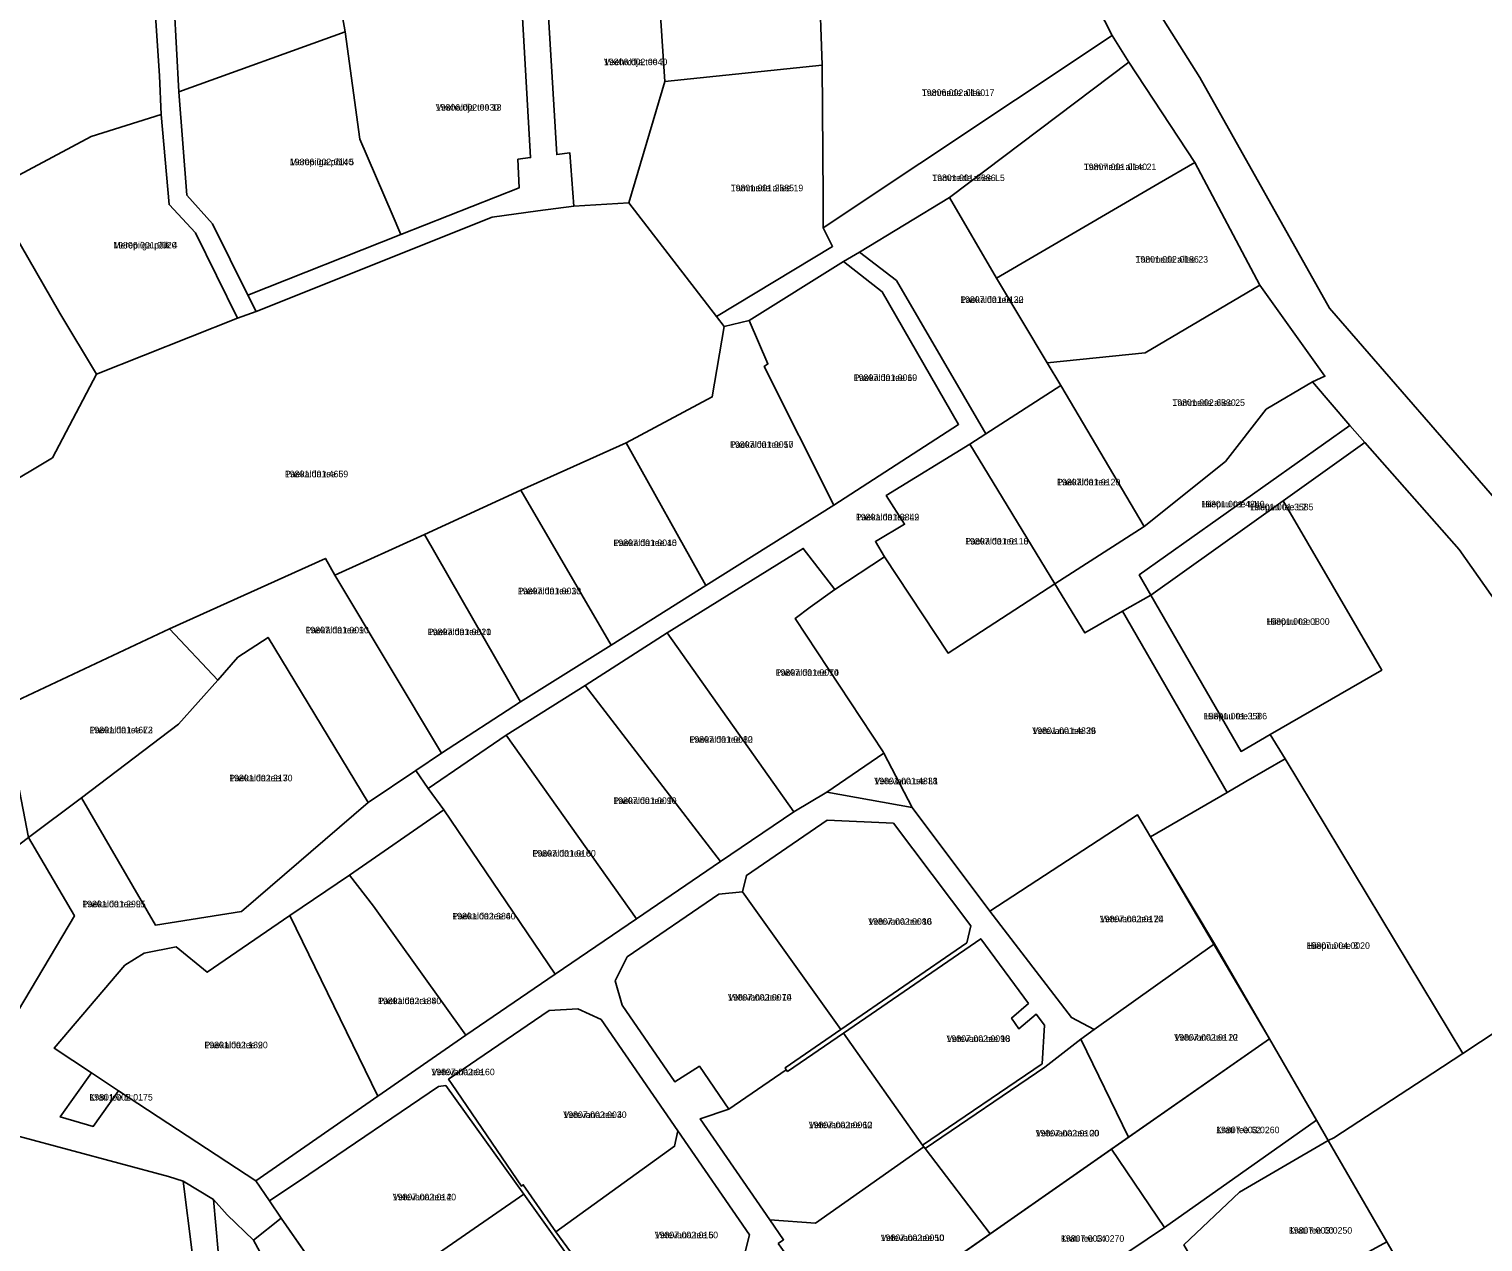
# Model space of a CAD drawing. Extents: x 516875 to 535633, y 6574491 to 6593094.
# Drawn here: x 529363.8 to 529696.6, y 6588950.9 to 6589228.5 of the extents above; entities that cross this region are included whole.
import ezdxf

# ---------------------------------------------------------------- set-up
doc = ezdxf.new("R2010")
doc.units = 0
for name, color, linetype in [('L_AADRESS', 7, 'Continuous'), ('PIIR', 7, 'Continuous'), ('TUNNUS', 7, 'Continuous')]:
    doc.layers.add(name, color=color, linetype=linetype)

msp = doc.modelspace()

# ---------------------------------------------------------------- linework, layer by layer
at = {"layer": 'PIIR'}
for points in [[(529520.42, 6589286.86), (529526.5, 6589286.66), (529541.03, 6589286.18), (529542.38, 6589265.59), (529544.71, 6589239.85), (529545.35, 6589220.3), (529509.35, 6589216.53), (529507.01, 6589252.44), (529506.98, 6589262.64), (529517.77, 6589263.8), (529517.57, 6589286.94)], [(529398.08, 6589214.19), (529395.94, 6589253.91), (529428.21, 6589265.42), (529435.22, 6589233.46), (529436.22, 6589227.9)], [(529405.83, 6589183.95), (529413.87, 6589167.6), (529415.85, 6589163.87), (529411.55, 6589162.34), (529401.95, 6589181.89), (529395.89, 6589188.34), (529394.07, 6589208.95), (529393.71, 6589217.85), (529391.17, 6589255.64), (529389.37, 6589257.42), (529379.96, 6589259.12), (529373.17, 6589259.44), (529350.52, 6589260.01), (529350.77, 6589264.87), (529369.55, 6589265.15), (529382.46, 6589263.94), (529390.44, 6589263.78), (529395.07, 6589264.82), (529395.94, 6589253.91), (529398.08, 6589214.19), (529399.91, 6589190.54)], [(529349.92, 6589248.38), (529350.52, 6589260.01), (529373.17, 6589259.44), (529379.96, 6589259.12), (529389.37, 6589257.42), (529391.17, 6589255.64), (529393.71, 6589217.85), (529394.07, 6589208.95), (529378.05, 6589203.98), (529354.66, 6589191.51)], [(529484.64, 6589199.81), (529481.51, 6589251.71), (529507.01, 6589252.44), (529509.35, 6589216.53), (529501.1, 6589188.79), (529488.54, 6589188), (529487.62, 6589200.2)], [(529545.61, 6589190.01), (529545.35, 6589220.3), (529544.71, 6589239.85), (529573.7, 6589243.41), (529576.11, 6589231.3), (529606.76, 6589236.99), (529611.79, 6589227.05), (529545.58, 6589183.04)], [(529436.22, 6589227.9), (529435.22, 6589233.46), (529476.46, 6589236.5), (529478.62, 6589199.11), (529475.72, 6589198.74), (529476.03, 6589192.21), (529448.97, 6589181.51), (529446.96, 6589186.18), (529439.51, 6589203.37)], [(529399.91, 6589190.54), (529398.08, 6589214.19), (529436.22, 6589227.9), (529439.51, 6589203.37), (529446.96, 6589186.18), (529448.97, 6589181.51), (529413.87, 6589167.6), (529405.83, 6589183.95)], [(529522.94, 6589160.42), (529521.17, 6589162.75), (529547.77, 6589178.77), (529545.58, 6589183.04), (529611.79, 6589227.05), (529615.59, 6589220.99), (529574.5, 6589189.96), (529553.93, 6589177.43), (529550.3, 6589175.3), (529528.65, 6589161.85)], [(529501.1, 6589188.79), (529509.35, 6589216.53), (529545.35, 6589220.3), (529545.61, 6589190.01), (529545.58, 6589183.04), (529547.77, 6589178.77), (529521.17, 6589162.75)], [(529574.5, 6589189.96), (529615.59, 6589220.99), (529630.73, 6589197.98), (529622.5, 6589193.26), (529585.32, 6589171.51)], [(529370.86, 6589163.47), (529354.66, 6589191.51), (529378.05, 6589203.98), (529394.07, 6589208.95), (529395.89, 6589188.34), (529401.95, 6589181.89), (529411.55, 6589162.34), (529379.29, 6589149.55)], [(529645.54, 6589169.89), (529619.31, 6589154.43), (529596.89, 6589152.16), (529585.32, 6589171.51), (529622.5, 6589193.26), (529630.73, 6589197.98)], [(529369.17, 6589130.36), (529311.88, 6589096.1), (529298.83, 6589120.36), (529276.57, 6589161.79), (529330.2, 6589182.26), (529354.66, 6589191.51), (529370.86, 6589163.47), (529379.29, 6589149.55)], [(529553.93, 6589177.43), (529574.5, 6589189.96), (529585.32, 6589171.51), (529596.89, 6589152.16), (529600.03, 6589146.91), (529582.85, 6589135.9), (529562.43, 6589170.97)], [(529345.45, 6589072.87), (529329.66, 6589063.09), (529311.88, 6589096.1), (529369.17, 6589130.36), (529379.29, 6589149.55), (529411.55, 6589162.34), (529415.85, 6589163.87), (529469.82, 6589185.5), (529480.3, 6589186.92), (529488.54, 6589188), (529501.1, 6589188.79), (529521.17, 6589162.75), (529522.94, 6589160.42), (529520.24, 6589144.35), (529500.53, 6589133.84), (529476.43, 6589122.99), (529454.36, 6589112.86), (529433.84, 6589103.56), (529431.68, 6589107.36), (529395.99, 6589091.22), (529360.92, 6589074.77)], [(529562.43, 6589170.97), (529582.85, 6589135.9), (529579.18, 6589133.55), (529560.05, 6589121.74), (529564.26, 6589115.19), (529557.57, 6589111.2), (529559.63, 6589107.76), (529548.31, 6589100.21), (529541.07, 6589109.66), (529509.92, 6589090.32), (529491.11, 6589078.29), (529473.01, 6589066.87), (529455.21, 6589054.7), (529452.34, 6589058.8), (529458.23, 6589062.8), (529476.36, 6589074.53), (529497.07, 6589087.52), (529518.77, 6589101.13), (529548.05, 6589119.55), (529576.6, 6589138.03), (529559.12, 6589168.39), (529550.3, 6589175.3), (529553.93, 6589177.43)], [(529532.09, 6589151.28), (529532.96, 6589151.9), (529528.65, 6589161.85), (529550.3, 6589175.3), (529559.12, 6589168.39), (529576.6, 6589138.03), (529548.05, 6589119.55)], [(529600.03, 6589146.91), (529596.89, 6589152.16), (529619.31, 6589154.43), (529645.54, 6589169.89), (529660.48, 6589149.07), (529657.64, 6589147.76), (529647.02, 6589141.5), (529637.72, 6589129.56), (529619.1, 6589114.66)], [(529500.53, 6589133.84), (529520.24, 6589144.35), (529522.94, 6589160.42), (529528.65, 6589161.85), (529532.96, 6589151.9), (529532.09, 6589151.28), (529548.05, 6589119.55), (529518.77, 6589101.13)], [(529582.85, 6589135.9), (529600.03, 6589146.91), (529619.1, 6589114.66), (529598.66, 6589101.52), (529579.18, 6589133.55)], [(529605.52, 6589090.32), (529598.66, 6589101.52), (529619.1, 6589114.66), (529637.72, 6589129.56), (529647.02, 6589141.5), (529657.64, 6589147.76), (529666.2, 6589137.81), (529617.96, 6589103.58), (529620.61, 6589098.97), (529614.11, 6589095.29)], [(529669.6, 6589133.86), (529650.88, 6589120.53), (529620.61, 6589098.97), (529617.96, 6589103.58), (529666.2, 6589137.81)], [(529476.43, 6589122.99), (529500.53, 6589133.84), (529518.77, 6589101.13), (529497.07, 6589087.52)], [(529559.63, 6589107.76), (529557.57, 6589111.2), (529564.26, 6589115.19), (529560.05, 6589121.74), (529579.18, 6589133.55), (529598.66, 6589101.52), (529574.22, 6589085.69)], [(529476.43, 6589122.99), (529497.07, 6589087.52), (529476.36, 6589074.53), (529454.36, 6589112.86)], [(529298.83, 6589120.36), (529311.88, 6589096.1), (529329.66, 6589063.09), (529347, 6589030.84), (529363.69, 6589043.46), (529374.2, 6589025.51), (529338.12, 6588964.89), (529329.29, 6588970.06), (529324.38, 6588965.57), (529309.81, 6588983.89), (529287.6, 6589012.97), (529266.03, 6589041.77), (529243.48, 6589073.1)], [(529620.61, 6589098.97), (529650.88, 6589120.53), (529673.5, 6589081.8), (529647.97, 6589067.04), (529641.28, 6589063.17)], [(529454.36, 6589112.86), (529476.36, 6589074.53), (529458.23, 6589062.8), (529433.84, 6589103.56)], [(529509.92, 6589090.32), (529541.07, 6589109.66), (529548.31, 6589100.21), (529542.62, 6589096.23), (529539.21, 6589093.63), (529559.33, 6589063.05), (529559.5, 6589062.78), (529546.44, 6589053.88), (529538.88, 6589049.39)], [(529411.63, 6589084.73), (529407.01, 6589079.53), (529395.99, 6589091.22), (529431.68, 6589107.36), (529433.84, 6589103.56), (529458.23, 6589062.8), (529452.34, 6589058.8), (529441.44, 6589051.52), (529418.53, 6589089.27)], [(529559.33, 6589063.05), (529539.21, 6589093.63), (529542.62, 6589096.23), (529548.31, 6589100.21), (529559.63, 6589107.76), (529574.22, 6589085.69), (529598.66, 6589101.52), (529605.52, 6589090.32), (529614.11, 6589095.29), (529638.09, 6589053.76), (529620.54, 6589043.65), (529617.59, 6589048.66), (529583.73, 6589026.6), (529565.98, 6589050.35), (529559.5, 6589062.78)], [(529620.61, 6589098.97), (529641.28, 6589063.17), (529647.97, 6589067.04), (529651.35, 6589061.49), (529642.36, 6589056.29), (529638.09, 6589053.76), (529614.11, 6589095.29)], [(529375.8, 6589052.58), (529363.69, 6589043.46), (529359.65, 6589064.46), (529360.92, 6589074.77), (529395.99, 6589091.22), (529407.01, 6589079.53), (529398.03, 6589069.4)], [(529411.63, 6589084.73), (529418.53, 6589089.27), (529441.44, 6589051.52), (529412.43, 6589026.53), (529392.75, 6589023.41), (529375.8, 6589052.58), (529398.03, 6589069.4), (529407.01, 6589079.53)], [(529509.92, 6589090.32), (529538.88, 6589049.39), (529522.09, 6589037.95), (529491.11, 6589078.29)], [(529491.11, 6589078.29), (529522.09, 6589037.95), (529502.91, 6589024.88), (529473.01, 6589066.87)], [(529455.21, 6589054.7), (529473.01, 6589066.87), (529502.91, 6589024.88), (529484.26, 6589012.17), (529458.74, 6589049.81)], [(529565.98, 6589050.35), (529546.44, 6589053.88), (529559.5, 6589062.78)], [(529638.09, 6589053.76), (529642.36, 6589056.29), (529651.35, 6589061.49), (529692.01, 6588994.05), (529685.16, 6588989.52), (529662.54, 6588974.7), (529661.19, 6588974.13), (529658.52, 6588978.75), (529647.76, 6588997.37), (529620.54, 6589043.65)], [(529437.17, 6589034.89), (529458.74, 6589049.81), (529484.26, 6589012.17), (529463.82, 6588998.21), (529442.69, 6589027.78)], [(529546.56, 6589047.48), (529561.69, 6589046.75), (529579.44, 6589023.28), (529578.53, 6589019.38), (529549.67, 6588999.51), (529527.18, 6589031.05), (529528.03, 6589034.79)], [(529602.45, 6589002.27), (529583.73, 6589026.6), (529617.59, 6589048.66), (529620.54, 6589043.65), (529635.2, 6589019.11), (529607.64, 6588999.52)], [(529437.17, 6589034.89), (529442.69, 6589027.78), (529463.82, 6588998.21), (529443.69, 6588984.25), (529423.54, 6589025.62)], [(529499.59, 6589005.07), (529497.97, 6589010.7), (529500.76, 6589016.13), (529521.76, 6589030.5), (529527.18, 6589031.05), (529549.67, 6588999.51), (529536.89, 6588990.74), (529537.17, 6588990.33), (529524.02, 6588981.32), (529517.28, 6588991.12), (529511.67, 6588987.53)], [(529685.16, 6588989.52), (529692.01, 6588994.05), (529744.36, 6589028.61), (529764.3, 6588989.46), (529768.23, 6588954.53), (529768.12, 6588931.16), (529768.04, 6588913.16), (529741.14, 6588930.44), (529723.18, 6588941.85), (529691.26, 6588925.28), (529689.85, 6588924.54), (529684.47, 6588933.86), (529674.63, 6588950.89), (529661.19, 6588974.13), (529662.54, 6588974.7)], [(529385.78, 6589014.22), (529390.2, 6589017.01), (529397.5, 6589018.45), (529404.61, 6589012.65), (529423.54, 6589025.62), (529443.69, 6588984.25), (529415.71, 6588964.86), (529384.31, 6588985.51), (529378.13, 6588989.62), (529369.58, 6588995.24)], [(529592.59, 6589005.49), (529588.74, 6589002.14), (529590.37, 6588999.71), (529594.4, 6589003.03), (529596.25, 6589000.52), (529595.75, 6588991.7), (529568.38, 6588973.06), (529550.25, 6588998.69), (529581.7, 6589020.3)], [(529615.49, 6588974.86), (529604.58, 6588997.33), (529607.64, 6588999.52), (529635.2, 6589019.11), (529647.76, 6588997.37)], [(529482.91, 6589003.91), (529489.47, 6589004.29), (529494.79, 6589001.83), (529512.38, 6588976.3), (529511.6, 6588972.81), (529484.43, 6588953.23), (529476.94, 6588963.98), (529476.52, 6588963.69), (529460.71, 6588986.94), (529459.85, 6588988.13)], [(529543.86, 6588955.19), (529533.44, 6588955.92), (529517.47, 6588979.11), (529524.02, 6588981.32), (529537.17, 6588990.33), (529537.45, 6588989.92), (529550.25, 6588998.69), (529568.38, 6588973.06), (529568.68, 6588972.66)], [(529583.83, 6588952.77), (529568.98, 6588972.26), (529596.34, 6588990.9), (529604.58, 6588997.33), (529615.49, 6588974.86)], [(529611.59, 6588972.14), (529647.76, 6588997.37), (529658.52, 6588978.75), (529623.75, 6588954.21)], [(529378.13, 6588989.62), (529384.31, 6588985.51), (529378.53, 6588977.36), (529370.98, 6588979.53)], [(529418.88, 6588960.3), (529427.84, 6588966.32), (529457.55, 6588986.51), (529459.23, 6588986.74), (529477.09, 6588961.84), (529437, 6588934.13), (529421.54, 6588956.33)], [(529494.44, 6588939.44), (529492.34, 6588943.08), (529490.55, 6588944.9), (529484.43, 6588953.23), (529511.6, 6588972.81), (529512.38, 6588976.3), (529528.76, 6588952.52), (529526.71, 6588944.44), (529502.29, 6588927.18)], [(529310.48, 6588889.32), (529361.62, 6588975.01), (529395.74, 6588965.86), (529399.07, 6588964.84), (529401.16, 6588948.5), (529387.48, 6588946.9), (529388.38, 6588939.77), (529371.64, 6588925.48), (529315.74, 6588877.76)], [(529535.34, 6588950.55), (529536.55, 6588951.4), (529533.44, 6588955.92), (529543.86, 6588955.19), (529568.68, 6588972.66), (529568.98, 6588972.26), (529583.83, 6588952.77), (529550.52, 6588929.54)], [(529640.9, 6588962.3), (529661.19, 6588974.13), (529674.63, 6588950.89), (529639.12, 6588931.44), (529628.2, 6588950.22)], [(529623.75, 6588954.21), (529587.32, 6588929.73), (529575.87, 6588947.22), (529611.59, 6588972.14)], [(529322.49, 6588862.93), (529320.19, 6588867.99), (529315.74, 6588877.76), (529371.64, 6588925.48), (529388.38, 6588939.77), (529387.48, 6588946.9), (529401.16, 6588948.5), (529399.07, 6588964.84), (529406.03, 6588960.62), (529409.29, 6588924.94), (529399.93, 6588923.82), (529383.49, 6588910.89)], [(529322.49, 6588862.93), (529383.49, 6588910.89), (529399.93, 6588923.82), (529409.29, 6588924.94), (529406.03, 6588960.62), (529409.19, 6588957.09), (529415.22, 6588951.34), (529424.47, 6588934.27), (529424.8, 6588913.5), (529412.15, 6588912.52), (529412.67, 6588905.29), (529397.68, 6588893.43), (529343.41, 6588850.49)], [(529437, 6588934.13), (529477.09, 6588961.84), (529483.61, 6588952.74), (529489.6, 6588944.29), (529488.42, 6588943.36), (529489.37, 6588942.29), (529449.98, 6588915.39)]]:
    msp.add_lwpolyline(points, close=True, dxfattribs=at)
for points in [[(529481.51, 6589251.71), (529484.64, 6589199.81), (529487.62, 6589200.2), (529488.54, 6589188), (529480.3, 6589186.92), (529469.82, 6589185.5), (529415.85, 6589163.87), (529413.87, 6589167.6), (529448.97, 6589181.51), (529476.03, 6589192.21), (529475.72, 6589198.74), (529478.62, 6589199.11), (529476.46, 6589236.5)], [(529701.38, 6589094.95), (529691.21, 6589109.42), (529669.6, 6589133.86), (529666.2, 6589137.81), (529657.64, 6589147.76), (529660.48, 6589149.07), (529645.54, 6589169.89), (529630.73, 6589197.98), (529615.59, 6589220.99), (529611.79, 6589227.05), (529606.76, 6589236.99)], [(529619.94, 6589236.4), (529631.84, 6589217.48), (529661.54, 6589164.63), (529702.38, 6589117.66)], [(529702.38, 6589117.66), (529661.54, 6589164.63), (529631.84, 6589217.48), (529619.94, 6589236.4)], [(529744.36, 6589028.61), (529692.01, 6588994.05), (529651.35, 6589061.49), (529647.97, 6589067.04), (529673.5, 6589081.8), (529650.88, 6589120.53), (529669.6, 6589133.86), (529691.21, 6589109.42), (529701.38, 6589094.95)], [(529338.12, 6588964.89), (529374.2, 6589025.51), (529363.69, 6589043.46), (529375.8, 6589052.58), (529392.75, 6589023.41), (529412.43, 6589026.53), (529441.44, 6589051.52), (529452.34, 6589058.8), (529455.21, 6589054.7), (529458.74, 6589049.81), (529437.17, 6589034.89), (529423.54, 6589025.62), (529404.61, 6589012.65), (529397.5, 6589018.45), (529390.2, 6589017.01), (529385.78, 6589014.22), (529369.58, 6588995.24), (529378.13, 6588989.62), (529370.98, 6588979.53), (529378.53, 6588977.36), (529384.31, 6588985.51), (529415.71, 6588964.86), (529418.88, 6588960.3), (529421.54, 6588956.33), (529415.22, 6588951.34), (529409.19, 6588957.09), (529406.03, 6588960.62), (529399.07, 6588964.84), (529395.74, 6588965.86), (529361.62, 6588975.01)], [(529489.6, 6588944.29), (529483.61, 6588952.74), (529477.09, 6588961.84), (529459.23, 6588986.74), (529457.55, 6588986.51), (529427.84, 6588966.32), (529418.88, 6588960.3), (529415.71, 6588964.86), (529443.69, 6588984.25), (529463.82, 6588998.21), (529484.26, 6589012.17), (529502.91, 6589024.88), (529522.09, 6589037.95), (529538.88, 6589049.39), (529546.44, 6589053.88), (529565.98, 6589050.35), (529583.73, 6589026.6), (529602.45, 6589002.27), (529607.64, 6588999.52), (529604.58, 6588997.33), (529596.34, 6588990.9), (529568.98, 6588972.26), (529568.68, 6588972.66), (529568.38, 6588973.06), (529595.75, 6588991.7), (529596.25, 6589000.52), (529594.4, 6589003.03), (529590.37, 6588999.71), (529588.74, 6589002.14), (529592.59, 6589005.49), (529581.7, 6589020.3), (529550.25, 6588998.69), (529537.45, 6588989.92), (529537.17, 6588990.33), (529536.89, 6588990.74), (529549.67, 6588999.51), (529578.53, 6589019.38), (529579.44, 6589023.28), (529561.69, 6589046.75), (529546.56, 6589047.48), (529528.03, 6589034.79), (529527.18, 6589031.05), (529521.76, 6589030.5), (529500.76, 6589016.13), (529497.97, 6589010.7), (529499.59, 6589005.07), (529511.67, 6588987.53), (529517.28, 6588991.12), (529524.02, 6588981.32), (529517.47, 6588979.11), (529533.44, 6588955.92), (529536.55, 6588951.4), (529535.34, 6588950.55)], [(529526.71, 6588944.44), (529528.76, 6588952.52), (529512.38, 6588976.3), (529494.79, 6589001.83), (529489.47, 6589004.29), (529482.91, 6589003.91), (529459.85, 6588988.13), (529460.71, 6588986.94), (529476.52, 6588963.69), (529476.94, 6588963.98), (529484.43, 6588953.23), (529490.55, 6588944.9)], [(529587.32, 6588929.73), (529623.75, 6588954.21), (529658.52, 6588978.75), (529661.19, 6588974.13), (529640.9, 6588962.3), (529628.2, 6588950.22)], [(529424.47, 6588934.27), (529415.22, 6588951.34), (529421.54, 6588956.33), (529476.18, 6588877.67)]]:
    msp.add_lwpolyline(points, dxfattribs=at)

# ---------------------------------------------------------------- texts
at = {"layer": 'L_AADRESS'}
for s, p in [('Veehaldja tee 3', (529495.43, 6589220.27)), ('Tammede allee 17', (529568.2, 6589213.23)), ('Veehaldja tee 18', (529456.92, 6589209.86)), ('Merepiiga põik 5', (529423.52, 6589197.38)), ('Tammede allee 21', (529605.27, 6589196.25)), ('Tammede allee 19', (529524.44, 6589191.41)), ('Tammede allee L5', (529570.58, 6589193.74)), ('Merepiiga põik 4', (529383.1, 6589178.31)), ('Tammede allee 23', (529617.11, 6589175.07)), ('Paekalda tee 22', (529576.98, 6589165.86)), ('Paekalda tee 19', (529552.62, 6589147.99)), ('Tammede allee 25', (529625.55, 6589142.28)), ('Paekalda tee 17', (529524.29, 6589132.68)), ('Paekalda tee 5', (529422.38, 6589125.94)), ('Paekalda tee 20', (529599.14, 6589124.08)), ('Hiiepuu tee L1', (529632.16, 6589119.04)), ('Hiiepuu tee L2', (529643.35, 6589118.39)), ('Paekalda tee L2', (529553.1, 6589116.07)), ('Paekalda tee 15', (529497.6, 6589110.19)), ('Paekalda tee 18', (529578.11, 6589110.55)), ('Paekalda tee 13', (529475.71, 6589099.16)), ('Hiiepuu tee 1', (529647.05, 6589092.16)), ('Paekalda tee 9', (529427.11, 6589090.21)), ('Paekalda tee 11', (529455.1, 6589089.8)), ('Paekalda tee 14', (529534.71, 6589080.5)), ('Hiiepuu tee L3', (529632.73, 6589070.51)), ('Paekalda tee L3', (529377.66, 6589067.34)), ('Paekalda tee 12', (529515, 6589065.17)), ('Vetevana tee 26', (529593.48, 6589067.18)), ('Paekalda tee 7', (529409.64, 6589056.34)), ('Vetevana tee L1', (529557.31, 6589055.67)), ('Paekalda tee 10', (529497.55, 6589051.16)), ('Paekalda tee 8', (529479.06, 6589039.11)), ('Paekalda tee L1', (529376.01, 6589027.5)), ('Paekalda tee 6', (529460.71, 6589024.73)), ('Vetevana tee 16', (529555.92, 6589023.5)), ('Vetevana tee 24', (529608.94, 6589024.09)), ('Hiiepuu tee 3', (529656.27, 6589017.98)), ('Paekalda tee 4', (529443.68, 6589005.33)), ('Vetevana tee 14', (529523.82, 6589006.16)), ('Paekalda tee 2', (529403.96, 6588995.24)), ('Vetevana tee 18', (529573.85, 6588996.68)), ('Vetevana tee 22', (529625.98, 6588996.99)), ('Vetevana tee', (529455.92, 6588989.07)), ('Krati tee 1', (529377.64, 6588983.27)), ('Vetevana tee 4', (529486.12, 6588979.27)), ('Vetevana tee 12', (529542.3, 6588976.94)), ('Vetevana tee 20', (529594.24, 6588975.05)), ('Krati tee 62', (529635.57, 6588975.79)), ('Vetevana tee 2', (529447.07, 6588960.43)), ('Vetevana tee 6', (529507.04, 6588951.74)), ('Vetevana tee 10', (529558.78, 6588951.1)), ('Krati tee 60', (529652.22, 6588952.79)), ('Krati tee 64', (529600.04, 6588950.94))]:
    msp.add_text(s, height=1.5, dxfattribs=at).set_placement(p)
at = {"layer": 'TUNNUS'}
for s, p in [('19806:002:0040', (529495.43, 6589220.27)), ('19806:002:0160', (529568.2, 6589213.23)), ('19806:002:0030', (529456.92, 6589209.86)), ('19806:002:0140', (529423.52, 6589197.38)), ('19807:001:0140', (529605.27, 6589196.25)), ('19801:001:2685', (529524.44, 6589191.41)), ('19801:001:2686', (529570.58, 6589193.74)), ('19806:001:0020', (529383.1, 6589178.31)), ('19801:002:0186', (529617.11, 6589175.07)), ('19807:001:0130', (529576.98, 6589165.86)), ('19807:001:0060', (529552.62, 6589147.99)), ('19801:002:6830', (529625.55, 6589142.28)), ('19807:001:0050', (529524.29, 6589132.68)), ('19801:001:4669', (529422.38, 6589125.94)), ('19807:001:0120', (529599.14, 6589124.08)), ('19801:001:4840', (529632.16, 6589119.04)), ('19801:001:3585', (529643.35, 6589118.39)), ('19801:001:3849', (529553.1, 6589116.07)), ('19807:001:0040', (529497.6, 6589110.19)), ('19807:001:0110', (529578.11, 6589110.55)), ('19807:001:0030', (529475.71, 6589099.16)), ('19801:002:0800', (529647.05, 6589092.16)), ('19807:001:0010', (529427.11, 6589090.21)), ('19807:001:0020', (529455.1, 6589089.8)), ('19807:001:0070', (529534.71, 6589080.5)), ('19801:001:3586', (529632.73, 6589070.51)), ('19801:001:4672', (529377.66, 6589067.34)), ('19807:001:0080', (529515, 6589065.17)), ('19801:001:4839', (529593.48, 6589067.18)), ('19801:002:2130', (529409.64, 6589056.34)), ('19801:001:4838', (529557.31, 6589055.67)), ('19807:001:0090', (529497.55, 6589051.16)), ('19807:001:0100', (529479.06, 6589039.11)), ('19801:001:2995', (529376.01, 6589027.5)), ('19801:002:3840', (529460.71, 6589024.73)), ('19807:002:0080', (529555.92, 6589023.5)), ('19807:002:0170', (529608.94, 6589024.09)), ('19807:004:0020', (529656.27, 6589017.98)), ('19801:002:1880', (529443.68, 6589005.33)), ('19807:002:0070', (529523.82, 6589006.16)), ('19801:002:1890', (529403.96, 6588995.24)), ('19807:002:0090', (529573.85, 6588996.68)), ('19807:002:0110', (529625.98, 6588996.99)), ('19807:002:0160', (529455.92, 6588989.07)), ('19801:002:0175', (529377.64, 6588983.27)), ('19807:002:0030', (529486.12, 6588979.27)), ('19807:002:0060', (529542.3, 6588976.94)), ('19807:002:0100', (529594.24, 6588975.05)), ('19807:003:0260', (529635.57, 6588975.79)), ('19807:002:0140', (529447.07, 6588960.43)), ('19807:002:0150', (529507.04, 6588951.74)), ('19807:002:0050', (529558.78, 6588951.1)), ('19807:003:0250', (529652.22, 6588952.79)), ('19807:003:0270', (529600.04, 6588950.94))]:
    msp.add_text(s, height=1.5, dxfattribs=at).set_placement(p)

doc.saveas('drawing.dxf')
